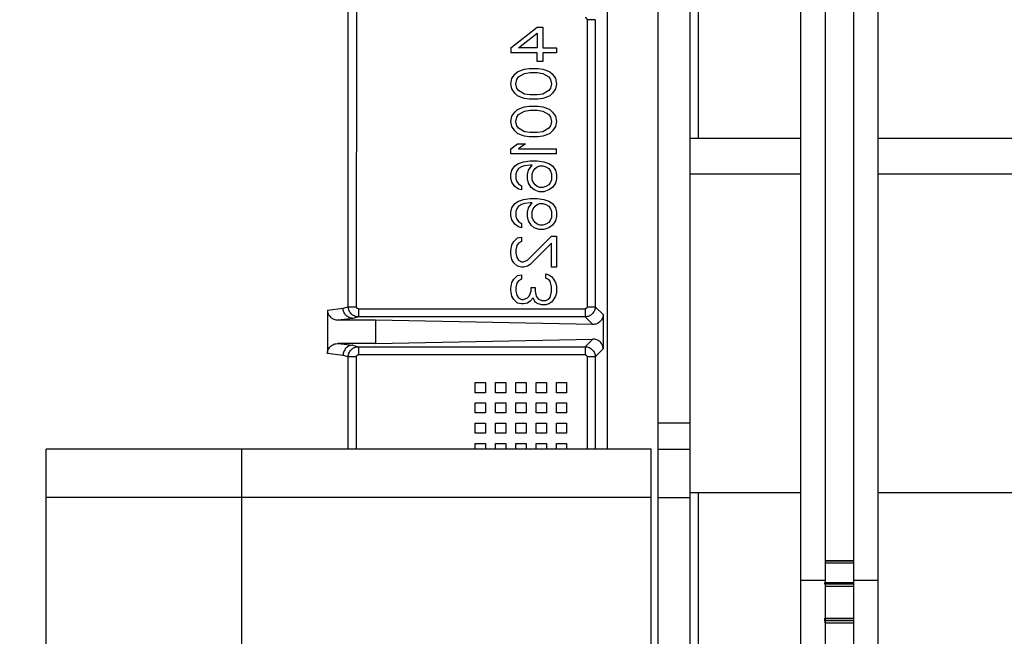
# Model space of a CAD drawing. Header units: inches. Extents: x 170 to 312, y 215 to 248.
# Tile 366 of 529: x 255.927 to 256.166, y 224.51 to 224.66. Entities that reach past the tile are written whole.
import ezdxf

# ---------------------------------------------------------------- set-up
doc = ezdxf.new("R2010")
doc.units = ezdxf.units.IN
doc.header["$LTSCALE"] = 0.25
doc.header["$MEASUREMENT"] = 0
doc.layers.add('ANNOTATIONS', color=1, linetype='Continuous')
doc.layers.add('MOTOR RH', color=7, linetype='Continuous')
doc.styles.add('ARIAL', font='arial.ttf', dxfattribs={"height": 0.09375})
doc.dimstyles.new('STANDARD$0', dxfattribs={"dimtxt": 0.09375, "dimasz": 0.09375, "dimexe": 0.03125, "dimexo": 0.046875, "dimgap": 0.09, "dimtad": 0, "dimtih": 1, "dimtoh": 1, "dimdec": 4, "dimzin": 0, "dimdsep": 46, "dimtxsty": 'ARIAL', "dimcen": 0.09, "dimadec": 0, "dimazin": 0, "dimtfac": 1, "dimtdec": 4, "dimtofl": 0, "dimtmove": 0, "dimatfit": 1, "dimfxl": 1, "dimtolj": 1, "dimtzin": 0, "dimarcsym": 0})

# ---------------------------------------------------------------- blocks, each defined once
blk = doc.blocks.new('*D221')
at = {"layer": 'ANNOTATIONS', "color": 0, "lineweight": -2, "transparency": 16777216}
for p, q in [((255.20923, 223.81866), (255.20923, 225.26652)), ((256.29442, 224.66544), (256.29442, 225.26652)), ((255.30298, 225.23527), (255.51644, 225.23527)), ((256.20067, 225.23527), (256.08666, 225.23527))]:
    blk.add_line(p, q, dxfattribs=at)
at = {"layer": 'ANNOTATIONS', "color": 0, "transparency": 16777216}
for points in [[(255.30298, 225.25089), (255.30298, 225.21964), (255.20923, 225.23527)], [(256.20067, 225.25089), (256.20067, 225.21964), (256.29442, 225.23527)]]:
    blk.add_solid(points, dxfattribs=at)
at = {"layer": 'defpoints', "color": 0, "transparency": 16777216}
for p in [(255.20923, 225.23527), (256.29442, 224.61856), (255.20923, 223.77179)]:
    blk.add_point(p, dxfattribs=at)
at = {"layer": 'ANNOTATIONS', "color": 0, "transparency": 16777216, "insert": (255.80155, 225.23527), "char_height": 0.09375, "attachment_point": 5, "style": 'ARIAL'}
blk.add_mtext('\\A1;16 1/8"', dxfattribs=at)
blk = doc.blocks.new('*D222')
at = {"layer": 'ANNOTATIONS', "color": 0, "lineweight": -2, "transparency": 16777216}
for p, q in [((255.20923, 223.81866), (255.20923, 225.5464)), ((256.52927, 225.10012), (256.52927, 225.5464)), ((255.30298, 225.51515), (255.58414, 225.51515)), ((256.43552, 225.51515), (256.15436, 225.51515))]:
    blk.add_line(p, q, dxfattribs=at)
at = {"layer": 'ANNOTATIONS', "color": 0, "transparency": 16777216}
for points in [[(255.30298, 225.53078), (255.30298, 225.49953), (255.20923, 225.51515)], [(256.43552, 225.53078), (256.43552, 225.49953), (256.52927, 225.51515)]]:
    blk.add_solid(points, dxfattribs=at)
at = {"layer": 'defpoints', "color": 0, "transparency": 16777216}
for p in [(255.20923, 225.51515), (256.52927, 225.05324), (255.20923, 223.77179)]:
    blk.add_point(p, dxfattribs=at)
at = {"layer": 'ANNOTATIONS', "color": 0, "transparency": 16777216, "insert": (255.86925, 225.51515), "char_height": 0.09375, "attachment_point": 5, "style": 'ARIAL'}
blk.add_mtext('\\A1;18 1/2"', dxfattribs=at)

msp = doc.modelspace()

# ---------------------------------------------------------------- linework, layer by layer
at = {"layer": 'MOTOR RH'}
for p, q in [((256.08194, 224.79344), (256.08194, 224.47432)), ((256.08976, 224.35772), (256.08976, 224.73408)), ((256.12247, 224.72272), (256.12247, 224.50331)), ((256.12934, 224.72272), (256.12934, 224.50331)), ((256.13528, 224.72272), (256.13528, 224.38375)), ((256.06964, 224.66978), (256.06964, 224.55585)), ((256.00682, 224.59037), (256.00682, 224.66797)), ((256.0088, 224.66744), (256.00879, 224.59037)), ((256.11653, 224.6688), (256.11653, 224.38375)), ((256.06674, 224.65993), (256.06478, 224.65993)), ((256.06478, 224.65993), (256.06478, 224.59037)), ((256.06674, 224.65993), (256.06674, 224.59037)), ((256.09167, 224.66183), (256.09167, 224.63116)), ((256.04626, 224.65312), (256.05263, 224.65811)), ((256.05263, 224.65811), (256.05404, 224.65811)), ((256.05404, 224.65811), (256.05404, 224.65312)), ((256.04815, 224.65312), (256.05263, 224.65665)), ((256.05263, 224.65665), (256.05263, 224.65312)), ((256.04626, 224.65312), (256.04626, 224.65188)), ((256.05263, 224.65312), (256.04815, 224.65312)), ((256.05404, 224.65312), (256.05734, 224.65312)), ((256.05734, 224.65312), (256.05734, 224.65188)), ((256.05263, 224.65188), (256.04626, 224.65188)), ((256.05263, 224.6498), (256.05263, 224.65188)), ((256.05404, 224.65188), (256.05404, 224.6498)), ((256.05734, 224.65188), (256.05404, 224.65188)), ((256.04886, 224.64773), (256.04956, 224.64793)), ((256.04956, 224.64793), (256.05074, 224.64814)), ((256.05074, 224.64814), (256.05286, 224.64814)), ((256.05404, 224.6498), (256.05263, 224.6498)), ((256.05286, 224.64814), (256.05404, 224.64793)), ((256.05404, 224.64793), (256.05475, 224.64773)), ((256.04626, 224.6444), (256.0465, 224.64565)), ((256.0465, 224.64565), (256.04721, 224.64669)), ((256.04721, 224.64669), (256.04791, 224.64731)), ((256.04744, 224.6444), (256.04768, 224.64544)), ((256.04768, 224.64544), (256.04815, 224.64606)), ((256.04791, 224.64731), (256.04886, 224.64773)), ((256.04815, 224.64606), (256.04956, 224.64689)), ((256.04956, 224.64689), (256.05098, 224.6471)), ((256.05098, 224.6471), (256.05263, 224.6471)), ((256.05263, 224.6471), (256.05404, 224.64689)), ((256.05404, 224.64689), (256.05545, 224.64606)), ((256.05475, 224.64773), (256.05569, 224.64731)), ((256.05545, 224.64606), (256.05592, 224.64544)), ((256.05569, 224.64731), (256.0564, 224.64669)), ((256.05592, 224.64544), (256.05616, 224.6444)), ((256.0564, 224.64669), (256.0571, 224.64565)), ((256.0571, 224.64565), (256.05734, 224.6444)), ((256.0465, 224.64316), (256.04626, 224.6444)), ((256.04721, 224.64212), (256.0465, 224.64316)), ((256.04768, 224.64337), (256.04744, 224.6444)), ((256.04815, 224.64274), (256.04768, 224.64337)), ((256.05592, 224.64337), (256.05545, 224.64274)), ((256.05616, 224.6444), (256.05592, 224.64337)), ((256.0571, 224.64316), (256.0564, 224.64212)), ((256.05734, 224.6444), (256.0571, 224.64316)), ((256.04791, 224.6415), (256.04721, 224.64212)), ((256.04886, 224.64108), (256.04791, 224.6415)), ((256.04956, 224.64191), (256.04815, 224.64274)), ((256.04956, 224.64087), (256.04886, 224.64108)), ((256.05098, 224.6417), (256.04956, 224.64191)), ((256.05074, 224.64067), (256.04956, 224.64087)), ((256.05286, 224.64067), (256.05074, 224.64067)), ((256.05263, 224.6417), (256.05098, 224.6417)), ((256.05404, 224.64191), (256.05263, 224.6417)), ((256.05404, 224.64087), (256.05286, 224.64067)), ((256.05545, 224.64274), (256.05404, 224.64191)), ((256.05475, 224.64108), (256.05404, 224.64087)), ((256.05569, 224.6415), (256.05475, 224.64108)), ((256.0564, 224.64212), (256.05569, 224.6415)), ((256.04791, 224.63817), (256.04886, 224.63859)), ((256.04886, 224.63859), (256.04956, 224.6388)), ((256.04956, 224.6388), (256.05074, 224.63901)), ((256.05074, 224.63901), (256.05286, 224.63901)), ((256.05286, 224.63901), (256.05404, 224.6388)), ((256.05404, 224.6388), (256.05475, 224.63859)), ((256.05475, 224.63859), (256.05569, 224.63817)), ((256.04626, 224.63527), (256.0465, 224.63651)), ((256.0465, 224.63651), (256.04721, 224.63755)), ((256.04721, 224.63755), (256.04791, 224.63817)), ((256.04744, 224.63527), (256.04768, 224.63631)), ((256.04768, 224.63631), (256.04815, 224.63693)), ((256.04815, 224.63693), (256.04956, 224.63776)), ((256.04956, 224.63776), (256.05098, 224.63797)), ((256.05098, 224.63797), (256.05263, 224.63797)), ((256.05263, 224.63797), (256.05404, 224.63776)), ((256.05404, 224.63776), (256.05545, 224.63693)), ((256.05545, 224.63693), (256.05592, 224.63631)), ((256.05569, 224.63817), (256.0564, 224.63755)), ((256.05592, 224.63631), (256.05616, 224.63527)), ((256.0564, 224.63755), (256.0571, 224.63651)), ((256.0571, 224.63651), (256.05734, 224.63527)), ((256.0465, 224.63402), (256.04626, 224.63527)), ((256.04721, 224.63298), (256.0465, 224.63402)), ((256.04768, 224.63423), (256.04744, 224.63527)), ((256.04815, 224.63361), (256.04768, 224.63423)), ((256.04956, 224.63278), (256.04815, 224.63361)), ((256.05545, 224.63361), (256.05404, 224.63278)), ((256.05592, 224.63423), (256.05545, 224.63361)), ((256.05616, 224.63527), (256.05592, 224.63423)), ((256.0571, 224.63402), (256.0564, 224.63298)), ((256.05734, 224.63527), (256.0571, 224.63402)), ((256.04791, 224.63236), (256.04721, 224.63298)), ((256.04886, 224.63195), (256.04791, 224.63236)), ((256.04956, 224.63174), (256.04886, 224.63195)), ((256.05098, 224.63257), (256.04956, 224.63278)), ((256.05074, 224.63153), (256.04956, 224.63174)), ((256.05286, 224.63153), (256.05074, 224.63153)), ((256.05263, 224.63257), (256.05098, 224.63257)), ((256.05404, 224.63278), (256.05263, 224.63257)), ((256.05404, 224.63174), (256.05286, 224.63153)), ((256.05475, 224.63195), (256.05404, 224.63174)), ((256.05569, 224.63236), (256.05475, 224.63195)), ((256.0564, 224.63298), (256.05569, 224.63236)), ((256.11653, 224.63116), (256.08976, 224.63116)), ((256.29442, 224.63116), (256.13528, 224.63116)), ((256.04626, 224.62862), (256.04791, 224.62987)), ((256.04791, 224.62987), (256.0498, 224.62987)), ((256.0498, 224.62987), (256.04815, 224.62862)), ((256.04626, 224.62738), (256.04626, 224.62862)), ((256.05734, 224.62738), (256.04626, 224.62738)), ((256.04815, 224.62862), (256.05734, 224.62862)), ((256.05734, 224.62738), (256.05734, 224.62862)), ((256.0465, 224.62343), (256.04721, 224.62447)), ((256.04721, 224.62447), (256.04815, 224.6251)), ((256.04815, 224.6251), (256.04933, 224.62551)), ((256.04886, 224.62426), (256.04815, 224.62385)), ((256.04956, 224.62447), (256.04886, 224.62426)), ((256.04933, 224.62551), (256.05098, 224.62572)), ((256.05098, 224.62468), (256.04956, 224.62447)), ((256.05051, 224.62343), (256.05145, 224.62468)), ((256.05098, 224.62572), (256.05263, 224.62572)), ((256.05145, 224.62468), (256.05098, 224.62468)), ((256.05215, 224.62385), (256.05263, 224.62426)), ((256.05263, 224.62572), (256.05427, 224.62551)), ((256.05263, 224.62426), (256.05333, 224.62447)), ((256.05333, 224.62447), (256.05404, 224.62447)), ((256.05404, 224.62447), (256.05475, 224.62426)), ((256.05427, 224.62551), (256.05545, 224.6251)), ((256.05475, 224.62426), (256.05545, 224.62385)), ((256.05545, 224.6251), (256.0564, 224.62447)), ((256.0564, 224.62447), (256.0571, 224.62343)), ((256.04626, 224.6224), (256.0465, 224.62343)), ((256.04626, 224.62157), (256.04626, 224.6224)), ((256.0465, 224.62053), (256.04626, 224.62157)), ((256.04768, 224.62323), (256.04744, 224.6226)), ((256.04744, 224.6226), (256.04744, 224.62136)), ((256.04815, 224.62385), (256.04768, 224.62323)), ((256.05027, 224.6224), (256.05051, 224.62343)), ((256.05027, 224.62136), (256.05027, 224.6224)), ((256.05145, 224.6226), (256.05168, 224.62323)), ((256.05145, 224.62115), (256.05145, 224.6226)), ((256.05168, 224.62323), (256.05215, 224.62385)), ((256.05545, 224.62385), (256.05592, 224.62323)), ((256.05592, 224.62323), (256.05616, 224.6226)), ((256.05616, 224.6226), (256.05616, 224.62115)), ((256.0571, 224.62343), (256.05734, 224.6224)), ((256.05734, 224.6224), (256.05734, 224.62136)), ((256.08976, 224.62256), (256.11653, 224.62256)), ((256.13528, 224.62256), (256.29051, 224.62256)), ((256.04721, 224.61949), (256.0465, 224.62053)), ((256.04815, 224.61887), (256.04721, 224.61949)), ((256.04744, 224.62136), (256.04768, 224.62074)), ((256.04768, 224.62074), (256.04815, 224.62011)), ((256.04815, 224.62011), (256.04886, 224.6197)), ((256.04886, 224.6197), (256.04886, 224.61866)), ((256.05051, 224.62032), (256.05027, 224.62136)), ((256.05121, 224.61928), (256.05051, 224.62032)), ((256.05192, 224.61866), (256.05121, 224.61928)), ((256.05168, 224.62053), (256.05145, 224.62115)), ((256.05215, 224.6199), (256.05168, 224.62053)), ((256.05263, 224.61949), (256.05215, 224.6199)), ((256.05333, 224.61928), (256.05263, 224.61949)), ((256.05404, 224.61928), (256.05333, 224.61928)), ((256.05475, 224.61949), (256.05404, 224.61928)), ((256.05545, 224.6199), (256.05475, 224.61949)), ((256.05592, 224.62053), (256.05545, 224.6199)), ((256.0564, 224.61928), (256.05545, 224.61866)), ((256.05616, 224.62115), (256.05592, 224.62053)), ((256.0571, 224.62032), (256.0564, 224.61928)), ((256.05734, 224.62136), (256.0571, 224.62032)), ((256.04886, 224.61866), (256.04815, 224.61887)), ((256.0531, 224.61824), (256.05192, 224.61866)), ((256.05427, 224.61824), (256.0531, 224.61824)), ((256.05545, 224.61866), (256.05427, 224.61824)), ((256.0465, 224.6143), (256.04721, 224.61534)), ((256.04721, 224.61534), (256.04815, 224.61596)), ((256.04815, 224.61471), (256.04768, 224.61409)), ((256.04815, 224.61596), (256.04933, 224.61638)), ((256.04886, 224.61513), (256.04815, 224.61471)), ((256.04956, 224.61534), (256.04886, 224.61513)), ((256.04933, 224.61638), (256.05098, 224.61658)), ((256.05098, 224.61554), (256.04956, 224.61534)), ((256.05051, 224.6143), (256.05145, 224.61554)), ((256.05098, 224.61658), (256.05263, 224.61658)), ((256.05145, 224.61554), (256.05098, 224.61554)), ((256.05168, 224.61409), (256.05215, 224.61471)), ((256.05215, 224.61471), (256.05263, 224.61513)), ((256.05263, 224.61658), (256.05427, 224.61638)), ((256.05263, 224.61513), (256.05333, 224.61534)), ((256.05333, 224.61534), (256.05404, 224.61534)), ((256.05404, 224.61534), (256.05475, 224.61513)), ((256.05427, 224.61638), (256.05545, 224.61596)), ((256.05475, 224.61513), (256.05545, 224.61471)), ((256.05545, 224.61596), (256.0564, 224.61534)), ((256.05545, 224.61471), (256.05592, 224.61409)), ((256.0564, 224.61534), (256.0571, 224.6143)), ((256.04626, 224.61326), (256.0465, 224.6143)), ((256.04626, 224.61243), (256.04626, 224.61326)), ((256.0465, 224.61139), (256.04626, 224.61243)), ((256.04768, 224.61409), (256.04744, 224.61347)), ((256.04744, 224.61347), (256.04744, 224.61222)), ((256.04744, 224.61222), (256.04768, 224.6116)), ((256.05027, 224.61326), (256.05051, 224.6143)), ((256.05027, 224.61222), (256.05027, 224.61326)), ((256.05051, 224.61118), (256.05027, 224.61222)), ((256.05145, 224.61347), (256.05168, 224.61409)), ((256.05145, 224.61202), (256.05145, 224.61347)), ((256.05168, 224.61139), (256.05145, 224.61202)), ((256.05592, 224.61409), (256.05616, 224.61347)), ((256.05616, 224.61202), (256.05592, 224.61139)), ((256.05616, 224.61347), (256.05616, 224.61202)), ((256.0571, 224.6143), (256.05734, 224.61326)), ((256.05734, 224.61222), (256.0571, 224.61118)), ((256.05734, 224.61326), (256.05734, 224.61222)), ((256.04721, 224.61035), (256.0465, 224.61139)), ((256.04815, 224.60973), (256.04721, 224.61035)), ((256.04768, 224.6116), (256.04815, 224.61098)), ((256.04815, 224.61098), (256.04886, 224.61056)), ((256.04886, 224.60952), (256.04815, 224.60973)), ((256.04886, 224.61056), (256.04886, 224.60952)), ((256.05121, 224.61015), (256.05051, 224.61118)), ((256.05192, 224.60952), (256.05121, 224.61015)), ((256.05215, 224.61077), (256.05168, 224.61139)), ((256.05263, 224.61035), (256.05215, 224.61077)), ((256.05333, 224.61015), (256.05263, 224.61035)), ((256.05404, 224.61015), (256.05333, 224.61015)), ((256.05475, 224.61035), (256.05404, 224.61015)), ((256.05545, 224.61077), (256.05475, 224.61035)), ((256.05592, 224.61139), (256.05545, 224.61077)), ((256.0564, 224.61015), (256.05545, 224.60952)), ((256.0571, 224.61118), (256.0564, 224.61015)), ((256.04791, 224.60703), (256.04886, 224.60724)), ((256.04886, 224.60724), (256.04886, 224.6062)), ((256.05027, 224.60163), (256.05616, 224.60745)), ((256.0531, 224.60911), (256.05192, 224.60952)), ((256.05427, 224.60911), (256.0531, 224.60911)), ((256.05545, 224.60952), (256.05427, 224.60911)), ((256.05616, 224.60745), (256.05734, 224.60745)), ((256.05734, 224.60745), (256.05734, 224.59997)), ((256.04626, 224.60392), (256.0465, 224.60537)), ((256.0465, 224.60537), (256.04697, 224.6062)), ((256.04697, 224.6062), (256.04791, 224.60703)), ((256.04768, 224.60516), (256.04744, 224.60413)), ((256.04815, 224.60579), (256.04768, 224.60516)), ((256.04886, 224.6062), (256.04815, 224.60579)), ((256.05616, 224.60579), (256.05098, 224.6006)), ((256.05616, 224.59997), (256.05616, 224.60579)), ((256.04626, 224.60309), (256.04626, 224.60392)), ((256.0465, 224.60184), (256.04626, 224.60309)), ((256.04744, 224.60413), (256.04744, 224.6033)), ((256.04744, 224.6033), (256.04768, 224.60226)), ((256.04697, 224.60101), (256.0465, 224.60184)), ((256.04791, 224.60018), (256.04697, 224.60101)), ((256.04768, 224.60226), (256.04815, 224.60163)), ((256.04886, 224.59997), (256.04791, 224.60018)), ((256.04815, 224.60163), (256.04886, 224.60122)), ((256.04886, 224.60122), (256.04933, 224.60122)), ((256.04933, 224.60122), (256.05027, 224.60163)), ((256.05027, 224.60018), (256.04933, 224.59997)), ((256.05098, 224.6006), (256.05027, 224.60018)), ((256.04697, 224.59707), (256.04791, 224.5979)), ((256.04791, 224.5979), (256.04886, 224.59811)), ((256.04933, 224.59997), (256.04886, 224.59997)), ((256.04886, 224.59811), (256.04886, 224.59707)), ((256.05475, 224.59831), (256.05545, 224.59811)), ((256.05475, 224.59727), (256.05475, 224.59831)), ((256.05545, 224.59811), (256.05616, 224.59769)), ((256.05734, 224.59997), (256.05616, 224.59997)), ((256.05616, 224.59769), (256.05663, 224.59707)), ((256.04626, 224.59478), (256.0465, 224.59624)), ((256.0465, 224.59624), (256.04697, 224.59707)), ((256.04768, 224.59603), (256.04744, 224.59499)), ((256.04815, 224.59665), (256.04768, 224.59603)), ((256.04886, 224.59707), (256.04815, 224.59665)), ((256.05522, 224.59707), (256.05475, 224.59727)), ((256.05569, 224.59665), (256.05522, 224.59707)), ((256.05592, 224.59624), (256.05569, 224.59665)), ((256.05616, 224.5952), (256.05592, 224.59624)), ((256.05663, 224.59707), (256.0571, 224.59624)), ((256.0571, 224.59624), (256.05734, 224.59541)), ((256.05734, 224.59541), (256.05734, 224.59375)), ((256.04626, 224.59437), (256.04626, 224.59478)), ((256.0465, 224.59291), (256.04626, 224.59437)), ((256.04697, 224.59208), (256.0465, 224.59291)), ((256.04744, 224.59499), (256.04744, 224.59416)), ((256.04744, 224.59416), (256.04768, 224.59312)), ((256.04768, 224.59312), (256.04815, 224.5925)), ((256.05027, 224.5925), (256.05074, 224.59291)), ((256.05074, 224.59291), (256.05121, 224.59416)), ((256.05121, 224.59499), (256.05215, 224.59499)), ((256.05121, 224.59416), (256.05121, 224.59499)), ((256.05215, 224.59499), (256.05215, 224.59416)), ((256.05215, 224.59416), (256.05239, 224.59291)), ((256.05239, 224.59291), (256.05286, 224.59229)), ((256.05569, 224.5925), (256.05592, 224.59291)), ((256.05592, 224.59291), (256.05616, 224.59395)), ((256.05616, 224.59395), (256.05616, 224.5952)), ((256.0571, 224.59291), (256.05663, 224.59208)), ((256.05734, 224.59375), (256.0571, 224.59291)), ((256.04791, 224.59125), (256.04697, 224.59208)), ((256.04886, 224.59105), (256.04791, 224.59125)), ((256.04815, 224.5925), (256.04886, 224.59208)), ((256.04886, 224.59208), (256.04933, 224.59208)), ((256.04933, 224.59105), (256.04886, 224.59105)), ((256.04933, 224.59208), (256.05027, 224.5925)), ((256.05027, 224.59125), (256.04933, 224.59105)), ((256.05098, 224.59167), (256.05027, 224.59125)), ((256.05168, 224.5925), (256.05098, 224.59167)), ((256.05215, 224.59146), (256.05168, 224.5925)), ((256.05286, 224.59105), (256.05215, 224.59146)), ((256.05286, 224.59229), (256.0538, 224.59188)), ((256.0538, 224.59084), (256.05286, 224.59105)), ((256.0538, 224.59188), (256.05475, 224.59188)), ((256.05475, 224.59084), (256.0538, 224.59084)), ((256.05475, 224.59188), (256.05522, 224.59208)), ((256.05545, 224.59105), (256.05475, 224.59084)), ((256.05522, 224.59208), (256.05569, 224.5925)), ((256.05616, 224.59146), (256.05545, 224.59105)), ((256.05663, 224.59208), (256.05616, 224.59146)), ((256.00177, 224.58955), (256.00557, 224.59)), ((256.00177, 224.58955), (256.00177, 224.57903)), ((256.00557, 224.59), (256.00682, 224.59037)), ((256.00682, 224.59037), (256.00879, 224.59037)), ((256.00928, 224.58988), (256.00928, 224.58791)), ((256.00928, 224.58988), (256.06428, 224.58988)), ((256.06478, 224.59037), (256.06674, 224.59037)), ((256.06674, 224.59037), (256.06865, 224.58846)), ((256.06865, 224.58846), (256.06865, 224.58011)), ((256.00798, 224.58754), (256.00439, 224.58712)), ((256.0134, 224.58712), (256.00439, 224.58712)), ((256.00928, 224.58791), (256.00798, 224.58754)), ((256.06428, 224.58791), (256.00928, 224.58791)), ((256.0134, 224.58712), (256.0134, 224.58146)), ((256.06614, 224.58606), (256.0134, 224.58712)), ((256.06428, 224.58791), (256.06614, 224.58606)), ((256.0134, 224.58146), (256.00439, 224.58146)), ((256.00439, 224.58146), (256.00798, 224.58103)), ((256.00798, 224.58103), (256.00928, 224.58066)), ((256.0134, 224.58146), (256.06614, 224.58252)), ((256.06614, 224.58252), (256.06428, 224.58066)), ((256.00557, 224.57857), (256.00177, 224.57903)), ((256.00682, 224.5782), (256.00557, 224.57857)), ((256.00928, 224.58066), (256.06428, 224.58066)), ((256.00928, 224.58066), (256.00928, 224.5787)), ((256.06428, 224.5787), (256.00928, 224.5787)), ((256.06865, 224.58011), (256.06674, 224.5782)), ((256.00879, 224.5782), (256.00682, 224.5782)), ((256.00682, 224.55585), (256.00682, 224.5782)), ((256.00879, 224.5782), (256.00879, 224.55585)), ((256.06674, 224.5782), (256.06478, 224.5782)), ((256.06478, 224.5782), (256.06478, 224.55585)), ((256.06674, 224.5782), (256.06674, 224.55585)), ((256.03765, 224.57198), (256.04011, 224.57198)), ((256.03765, 224.56952), (256.03765, 224.57198)), ((256.04011, 224.57198), (256.04011, 224.56952)), ((256.04257, 224.57198), (256.04503, 224.57198)), ((256.04257, 224.56952), (256.04257, 224.57198)), ((256.04503, 224.57198), (256.04503, 224.56952)), ((256.0475, 224.57198), (256.04996, 224.57198)), ((256.0475, 224.56952), (256.0475, 224.57198)), ((256.04996, 224.57198), (256.04996, 224.56952)), ((256.05242, 224.57198), (256.05488, 224.57198)), ((256.05242, 224.56952), (256.05242, 224.57198)), ((256.05488, 224.57198), (256.05488, 224.56952)), ((256.05734, 224.56952), (256.05734, 224.57198)), ((256.05734, 224.57198), (256.0598, 224.57198)), ((256.0598, 224.57198), (256.0598, 224.56952)), ((256.04011, 224.56952), (256.03765, 224.56952)), ((256.04503, 224.56952), (256.04257, 224.56952)), ((256.04996, 224.56952), (256.0475, 224.56952)), ((256.05488, 224.56952), (256.05242, 224.56952)), ((256.0598, 224.56952), (256.05734, 224.56952)), ((256.03765, 224.56706), (256.04011, 224.56706)), ((256.03765, 224.5646), (256.03765, 224.56706)), ((256.04011, 224.56706), (256.04011, 224.5646)), ((256.04257, 224.56706), (256.04503, 224.56706)), ((256.04257, 224.5646), (256.04257, 224.56706)), ((256.04503, 224.56706), (256.04503, 224.5646)), ((256.0475, 224.56706), (256.04996, 224.56706)), ((256.0475, 224.5646), (256.0475, 224.56706)), ((256.04996, 224.56706), (256.04996, 224.5646)), ((256.05242, 224.5646), (256.05242, 224.56706)), ((256.05242, 224.56706), (256.05488, 224.56706)), ((256.05488, 224.56706), (256.05488, 224.5646)), ((256.05734, 224.5646), (256.05734, 224.56706)), ((256.05734, 224.56706), (256.0598, 224.56706)), ((256.0598, 224.56706), (256.0598, 224.5646)), ((256.04011, 224.5646), (256.03765, 224.5646)), ((256.04503, 224.5646), (256.04257, 224.5646)), ((256.04996, 224.5646), (256.0475, 224.5646)), ((256.05488, 224.5646), (256.05242, 224.5646)), ((256.0598, 224.5646), (256.05734, 224.5646)), ((256.03765, 224.56214), (256.04011, 224.56214)), ((256.03765, 224.55968), (256.03765, 224.56214)), ((256.04011, 224.56214), (256.04011, 224.55968)), ((256.04257, 224.56214), (256.04503, 224.56214)), ((256.04257, 224.55968), (256.04257, 224.56214)), ((256.04503, 224.56214), (256.04503, 224.55968)), ((256.0475, 224.56214), (256.04996, 224.56214)), ((256.0475, 224.55968), (256.0475, 224.56214)), ((256.04996, 224.56214), (256.04996, 224.55968)), ((256.05242, 224.56214), (256.05488, 224.56214)), ((256.05242, 224.55968), (256.05242, 224.56214)), ((256.05488, 224.56214), (256.05488, 224.55968)), ((256.05734, 224.56214), (256.0598, 224.56214)), ((256.05734, 224.55968), (256.05734, 224.56214)), ((256.0598, 224.56214), (256.0598, 224.55968)), ((256.08976, 224.5621), (256.08194, 224.5621)), ((256.04011, 224.55968), (256.03765, 224.55968)), ((256.04503, 224.55968), (256.04257, 224.55968)), ((256.04996, 224.55968), (256.0475, 224.55968)), ((256.05488, 224.55968), (256.05242, 224.55968)), ((256.0598, 224.55968), (256.05734, 224.55968)), ((256.03765, 224.55722), (256.04011, 224.55722)), ((256.03765, 224.55585), (256.03765, 224.55722)), ((256.04011, 224.55722), (256.04011, 224.55585)), ((256.04257, 224.55722), (256.04503, 224.55722)), ((256.04257, 224.55585), (256.04257, 224.55722)), ((256.04503, 224.55722), (256.04503, 224.55585)), ((256.0475, 224.55585), (256.0475, 224.55722)), ((256.0475, 224.55722), (256.04996, 224.55722)), ((256.04996, 224.55722), (256.04996, 224.55585)), ((256.05242, 224.55722), (256.05488, 224.55722)), ((256.05242, 224.55585), (256.05242, 224.55722)), ((256.05488, 224.55722), (256.05488, 224.55585)), ((256.05734, 224.55722), (256.0598, 224.55722)), ((256.05734, 224.55585), (256.05734, 224.55722)), ((256.0598, 224.55722), (256.0598, 224.55585)), ((255.93354, 224.35772), (255.93354, 224.55585)), ((256.08029, 224.55585), (255.93354, 224.55585)), ((255.98104, 224.35772), (255.98104, 224.55585)), ((256.08029, 224.35772), (256.08029, 224.55585)), ((256.08194, 224.55585), (256.08976, 224.55585)), ((256.11653, 224.54522), (256.08976, 224.54522)), ((256.09167, 224.54522), (256.09167, 224.50675)), ((256.29051, 224.54522), (256.13528, 224.54522)), ((256.08029, 224.54413), (255.93354, 224.54413)), ((256.08194, 224.54413), (256.08976, 224.54413)), ((256.12247, 224.52886), (256.12934, 224.52886)), ((256.12247, 224.52885), (256.12934, 224.52885)), ((256.12934, 224.52866), (256.12247, 224.52866)), ((256.12247, 224.52828), (256.12934, 224.52828)), ((256.11653, 224.52408), (256.12247, 224.52408)), ((256.12934, 224.52408), (256.13528, 224.52408)), ((256.12246, 224.52311), (256.12246, 224.52348)), ((256.12247, 224.52352), (256.12934, 224.52352)), ((256.12247, 224.52348), (256.12934, 224.52348)), ((256.12934, 224.52311), (256.12247, 224.52311)), ((256.12247, 224.52266), (256.12934, 224.52266)), ((256.12935, 224.52348), (256.12935, 224.52311)), ((256.12246, 224.51487), (256.12935, 224.51487)), ((256.12246, 224.51424), (256.12246, 224.51487)), ((256.12246, 224.51476), (256.12935, 224.51476)), ((256.12935, 224.51424), (256.12246, 224.51424)), ((256.12246, 224.51424), (256.12246, 224.51373)), ((256.12935, 224.51487), (256.12935, 224.51371)), ((256.12246, 224.51373), (256.12935, 224.51373)), ((256.12246, 224.51373), (256.12246, 224.51371))]:
    msp.add_line(p, q, dxfattribs=at)
for points, knots in [([(256.06478, 224.65993), (256.06477, 224.66), (256.06475, 224.66013), (256.06464, 224.66029), (256.06448, 224.6604), (256.06435, 224.66042), (256.06428, 224.66042)], [0, 0, 0, 0, 0.2523982, 0.5001262, 0.7492496, 1, 1, 1, 1]), ([(256.00177, 224.58955), (256.00178, 224.58939), (256.0018, 224.58908), (256.00199, 224.58848), (256.00247, 224.58781), (256.00334, 224.58723), (256.00403, 224.58716), (256.00439, 224.58712)], [0, 0, 0, 0, 0.1171, 0.234436, 0.476387, 0.732272, 1, 1, 1, 1]), ([(256.00798, 224.58754), (256.00768, 224.58758), (256.00721, 224.58763), (256.00665, 224.58794), (256.00627, 224.58826), (256.00595, 224.58865), (256.00565, 224.58922), (256.0056, 224.58969), (256.00557, 224.59)], [0, 0, 0, 0, 0.239755, 0.368685, 0.500284, 0.631841, 0.760652, 1, 1, 1, 1]), ([(256.00928, 224.58791), (256.00912, 224.58792), (256.00878, 224.58794), (256.00816, 224.58815), (256.00748, 224.58861), (256.00693, 224.58943), (256.00686, 224.59006), (256.00682, 224.59037)], [0, 0, 0, 0, 0.129768, 0.258281, 0.510387, 0.75763, 1, 1, 1, 1]), ([(256.00928, 224.58988), (256.00922, 224.58989), (256.00909, 224.5899), (256.00893, 224.59002), (256.00881, 224.59018), (256.0088, 224.59031), (256.00879, 224.59037)], [0, 0, 0, 0, 0.250811, 0.499939, 0.747637, 1, 1, 1, 1]), ([(256.06674, 224.59037), (256.06671, 224.59005), (256.06663, 224.5894), (256.06606, 224.58859), (256.06525, 224.58802), (256.06461, 224.58795), (256.06428, 224.58791)], [0, 0, 0, 0, 0.250055, 0.500071, 0.750052, 1, 1, 1, 1]), ([(256.06478, 224.59037), (256.06477, 224.59031), (256.06475, 224.59018), (256.06464, 224.59002), (256.06448, 224.5899), (256.06435, 224.58989), (256.06428, 224.58988)], [0, 0, 0, 0, 0.25075, 0.499874, 0.747602, 1, 1, 1, 1]), ([(256.06865, 224.58846), (256.06864, 224.58831), (256.06862, 224.58799), (256.06848, 224.58753), (256.06824, 224.5871), (256.06781, 224.5866), (256.0671, 224.58614), (256.06647, 224.58608), (256.06614, 224.58606)], [0, 0, 0, 0, 0.111481, 0.226767, 0.347332, 0.474468, 0.731341, 1, 1, 1, 1]), ([(256.00177, 224.57903), (256.00178, 224.57918), (256.0018, 224.57949), (256.00199, 224.58009), (256.00247, 224.58077), (256.00334, 224.58134), (256.00403, 224.58142), (256.00439, 224.58146)], [0, 0, 0, 0, 0.117267, 0.234442, 0.47639, 0.732274, 1, 1, 1, 1]), ([(256.00798, 224.58103), (256.00768, 224.581), (256.00721, 224.58095), (256.00665, 224.58064), (256.00627, 224.58032), (256.00596, 224.57993), (256.00565, 224.57936), (256.0056, 224.57888), (256.00557, 224.57857)], [0, 0, 0, 0, 0.239552, 0.368422, 0.5, 0.631578, 0.760448, 1, 1, 1, 1]), ([(256.06865, 224.58011), (256.06864, 224.58027), (256.06862, 224.58058), (256.06847, 224.58104), (256.06824, 224.58148), (256.06781, 224.58198), (256.0671, 224.58243), (256.06647, 224.58249), (256.06614, 224.58252)], [0, 0, 0, 0, 0.112669, 0.226775, 0.348768, 0.474492, 0.731354, 1, 1, 1, 1]), ([(256.00682, 224.5782), (256.00686, 224.57852), (256.00693, 224.57915), (256.00748, 224.57996), (256.00816, 224.58043), (256.00878, 224.58063), (256.00912, 224.58065), (256.00928, 224.58066)], [0, 0, 0, 0, 0.24237, 0.489613, 0.741719, 0.870232, 1, 1, 1, 1]), ([(256.00879, 224.5782), (256.0088, 224.57827), (256.00881, 224.5784), (256.00893, 224.57856), (256.00909, 224.57867), (256.00922, 224.57869), (256.00928, 224.5787)], [0, 0, 0, 0, 0.250716, 0.499809, 0.74754, 1, 1, 1, 1]), ([(256.06428, 224.58066), (256.06461, 224.58063), (256.06525, 224.58055), (256.06606, 224.57998), (256.06663, 224.57917), (256.06671, 224.57853), (256.06674, 224.5782)], [0, 0, 0, 0, 0.249939, 0.499917, 0.749936, 1, 1, 1, 1]), ([(256.06428, 224.5787), (256.06435, 224.57869), (256.06448, 224.57867), (256.06464, 224.57856), (256.06475, 224.5784), (256.06477, 224.57827), (256.06478, 224.5782)], [0, 0, 0, 0, 0.25075, 0.499874, 0.747602, 1, 1, 1, 1])]:
    msp.add_open_spline(points, degree=3, knots=knots, dxfattribs=at)
for points in [[(256.06428, 224.58988), (256.06428, 224.58963), (256.06428, 224.58912), (256.06428, 224.58848), (256.06428, 224.58802), (256.06428, 224.58795), (256.06428, 224.58791)], [(256.06428, 224.58066), (256.06428, 224.58063), (256.06428, 224.58055), (256.06428, 224.58009), (256.06428, 224.57945), (256.06428, 224.57895), (256.06428, 224.5787)]]:
    msp.add_open_spline(points, degree=3, dxfattribs=at)

# ---------------------------------------------------------------- dimensions: what is measured, and where the dimension line sits
at = {"layer": 'ANNOTATIONS'}
dim = msp.add_linear_dim(base=(255.20923, 225.51515), p1=(256.52927, 225.05324), p2=(255.20923, 223.77179), text='18 1/2"', dimstyle='STANDARD$0', override={"dimtxsty": 'ARIAL'}, dxfattribs=at)
dim.commit()
dim.dimension.update_dxf_attribs({"geometry": '*D222', "text_midpoint": (255.86925, 225.51515)})
dim = msp.add_linear_dim(base=(255.20923, 225.23527), p1=(256.29442, 224.61856), p2=(255.20923, 223.77179), text='16 1/8"', dimstyle='STANDARD$0', dxfattribs=at)
dim.commit()
dim.dimension.update_dxf_attribs({"geometry": '*D221', "text_midpoint": (255.80155, 225.23527), "dimtype": 160})

doc.saveas('drawing.dxf')
